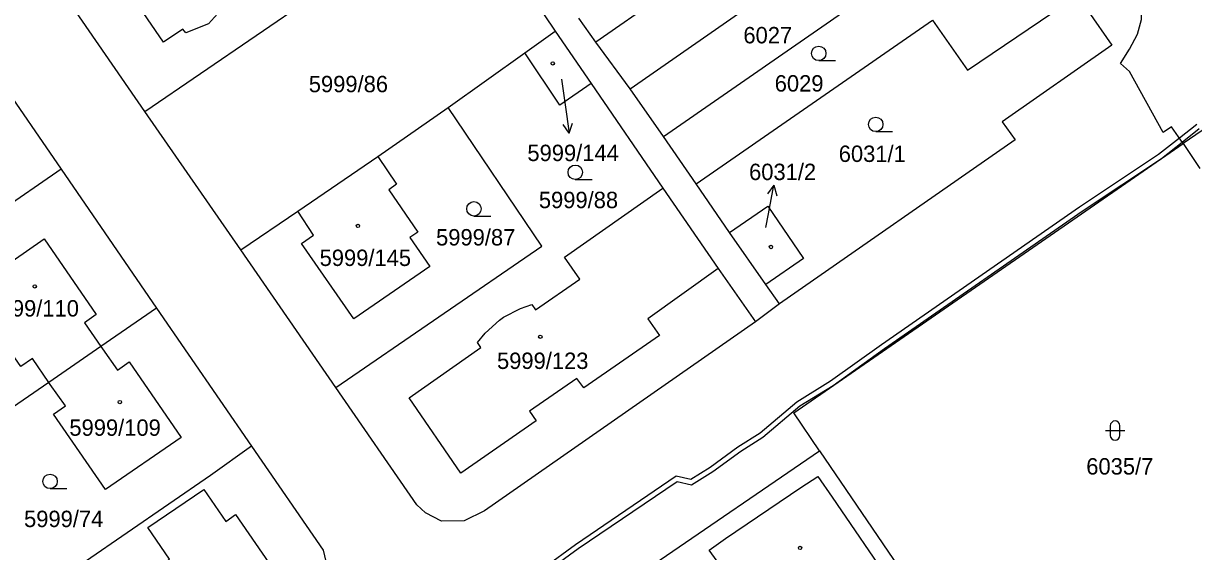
# Model space of a CAD drawing. Extents: x -644096 to -634268, y -1141430 to -1133463.
# Drawn here: x -639428.1 to -639306.8, y -1139004.5 to -1138949.7 of the extents above; entities that cross this region are included whole.
import ezdxf

# ---------------------------------------------------------------- set-up
doc = ezdxf.new("R2010")
doc.units = 0
for name, color, linetype in [('B_Hranice _3D', 7, 'Continuous'), ('M_Svah_Zarez', 7, 'Continuous'), ('svrsek_osa_sjezdy', 7, 'Continuous'), ('svrsek_osa_terminal_VRT', 7, 'Continuous'), ('svrsek_osa_VRT', 7, 'Continuous'), ('svrsek_popisy_VRT', 7, 'Continuous'), ('terminal_VRT', 7, 'Continuous')]:
    doc.layers.add(name, color=color, linetype=linetype)

msp = doc.modelspace()

# ---------------------------------------------------------------- linework, layer by layer
at = {"layer": 'B_Hranice _3D'}
for points in [[(-639306.44, -1138960.24), (-639308.24, -1138961.66), (-639310.4, -1138963.35), (-639318.59, -1138968.8), (-639339.12, -1138983.07), (-639344.44, -1138986.87), (-639347.91, -1138989.02), (-639351.73, -1138992.26), (-639354.02, -1138993.69), (-639356.92, -1138995.82), (-639358.92, -1138997.07), (-639360.42, -1138996.71), (-639370.86, -1139003.82), (-639374.08, -1139006.17)], [(-639373.8, -1139006.57), (-639370.58, -1139004.22), (-639360.32, -1138997.25), (-639358.84, -1138997.61), (-639356.64, -1138996.24), (-639353.74, -1138994.11), (-639351.43, -1138992.66), (-639347.61, -1138989.42), (-639344.16, -1138987.29), (-639338.84, -1138983.47), (-639318.31, -1138969.22), (-639310.1, -1138963.75), (-639307.96, -1138962.07), (-639306.18, -1138960.66)]]:
    msp.add_lwpolyline(points, dxfattribs=at)
at = {"layer": 'M_Svah_Zarez'}
for centre in [(-639373.23, -1138953.9), (-639393.44, -1138970.75), (-639350.6, -1138972.94), (-639426.95, -1138977.03), (-639374.52, -1138982.25), (-639418.13, -1138989.03), (-639347.58, -1139004.15)]:
    msp.add_circle(centre, 0.175, dxfattribs=at)
at = {"layer": 'svrsek_osa_sjezdy'}
for p, q in [((-639345.65, -1138953.61), (-639343.9, -1138953.61)), ((-639339.74, -1138960.97), (-639337.99, -1138960.97)), ((-639370.89, -1138965.94), (-639369.14, -1138965.94)), ((-639381.4, -1138969.73), (-639379.65, -1138969.73)), ((-639315.41, -1138991.48), (-639315.41, -1138992.48)), ((-639314.41, -1138992.48), (-639314.41, -1138991.48)), ((-639315.91, -1138991.98), (-639313.91, -1138991.98)), ((-639425.36, -1138998), (-639423.61, -1138998))]:
    msp.add_line(p, q, dxfattribs=at)
for centre in [(-639345.65, -1138952.86), (-639339.74, -1138960.22), (-639370.89, -1138965.19), (-639381.4, -1138968.98), (-639425.36, -1138997.25)]:
    msp.add_circle(centre, 0.75, dxfattribs=at)
for centre, start, end in [((-639314.91, -1138991.48), 0, 180), ((-639314.91, -1138992.48), 180, 359.9879)]:
    msp.add_arc(centre, 0.5, start, end, dxfattribs=at)
at = {"layer": 'svrsek_osa_terminal_VRT'}
msp.add_arc((-642050.26, -1145189.6), 8802.25, 41.413152, 75.317049, dxfattribs=at)
at = {"layer": 'svrsek_popisy_VRT'}
for p, q in [((-639372.34, -1138955.52), (-639371.94, -1138958.18)), ((-639371.94, -1138958.18), (-639371.52, -1138961.15)), ((-639371.52, -1138961.15), (-639372.16, -1138960.23)), ((-639371.52, -1138961.15), (-639371.17, -1138960.09)), ((-639350.29, -1138966.54), (-639350.97, -1138967.43)), ((-639350.86, -1138969.49), (-639350.29, -1138966.54)), ((-639350.29, -1138966.54), (-639349.99, -1138967.62)), ((-639351.12, -1138970.91), (-639350.86, -1138969.49))]:
    msp.add_line(p, q, dxfattribs=at)
at = {"layer": 'terminal_VRT'}
for p, q in [((-639344.13, -1138934.51), (-639368.75, -1138951.7)), ((-639415.53, -1138958.88), (-639382.57, -1138936.35)), ((-639382.57, -1138936.35), (-639372.98, -1138950.54)), ((-639365.19, -1138956.55), (-639340.3, -1138939.16)), ((-639415.53, -1138958.88), (-639425.39, -1138944.6)), ((-639361.76, -1138961.47), (-639337.21, -1138944.47)), ((-639368.75, -1138951.7), (-639370.52, -1138949.19)), ((-639358.36, -1138966.39), (-639333.85, -1138949.4)), ((-639434.1, -1138950.51), (-639424.22, -1138964.88)), ((-639376.11, -1138952.8), (-639372.98, -1138950.54)), ((-639372.98, -1138950.54), (-639369.24, -1138955.97)), ((-639365.19, -1138956.55), (-639368.75, -1138951.7)), ((-639384.09, -1138958.48), (-639376.11, -1138952.8)), ((-639369.24, -1138955.97), (-639361.8, -1138966.84)), ((-639361.76, -1138961.47), (-639365.19, -1138956.55)), ((-639391.37, -1138963.55), (-639384.09, -1138958.48)), ((-639405.59, -1138973.22), (-639415.53, -1138958.88)), ((-639358.36, -1138966.39), (-639361.76, -1138961.47)), ((-639307.86, -1138962.22), (-639306.11, -1138964.79)), ((-639399.67, -1138969.24), (-639391.37, -1138963.55)), ((-639424.22, -1138964.88), (-639460.46, -1138989.8)), ((-639424.22, -1138964.88), (-639414.33, -1138979.28)), ((-639361.8, -1138966.84), (-639356.06, -1138975.17)), ((-639354.91, -1138971.43), (-639358.36, -1138966.39)), ((-639405.59, -1138973.22), (-639399.67, -1138969.24)), ((-639351.14, -1138976.83), (-639354.91, -1138971.43)), ((-639395.74, -1138987.5), (-639405.59, -1138973.22)), ((-639356.06, -1138975.17), (-639352.2, -1138980.69)), ((-639349.71, -1138978.82), (-639351.14, -1138976.83)), ((-639414.33, -1138979.28), (-639420.09, -1138983.26)), ((-639414.33, -1138979.28), (-639404.46, -1138993.6)), ((-639349.71, -1138978.82), (-639352.2, -1138980.69)), ((-639420.09, -1138983.26), (-639425.48, -1138986.98)), ((-639425.48, -1138986.98), (-639435.82, -1138994.06)), ((-639362.74, -1139005.84), (-639345.56, -1138994.08))]:
    msp.add_line(p, q, dxfattribs=at)
for points in [[(-639266.98, -1138934.48), (-639284.71, -1138946.55), (-639290.43, -1138950.28), (-639307.86, -1138962.22)], [(-639411.56, -1138935.16), (-639409.71, -1138937.84), (-639410.94, -1138938.7), (-639405.69, -1138946.29), (-639407.7, -1138947.66), (-639407.36, -1138948.05), (-639408.93, -1138949.81), (-639411.3, -1138950.74), (-639411.6, -1138950.34), (-639413.59, -1138951.71), (-639418.96, -1138943.84), (-639417.72, -1138942.99), (-639419.51, -1138940.59)], [(-639333.85, -1138949.4), (-639330.22, -1138954.6), (-639318.81, -1138946.87), (-639322.39, -1138941.57)], [(-639307.86, -1138962.22), (-639309.06, -1138960.47), (-639309.92, -1138961.05), (-639313.41, -1138954.74), (-639314.34, -1138953.92), (-639313.42, -1138952.42), (-639312.59, -1138950.86), (-639312.16, -1138949.33), (-639312.15, -1138947.42), (-639312.39, -1138945.43), (-639313.77, -1138945.66)], [(-639313.77, -1138945.66), (-639317.69, -1138948.48), (-639315.24, -1138952), (-639326.61, -1138959.95), (-639325.29, -1138961.83), (-639349.71, -1138978.82)], [(-639369.24, -1138955.97), (-639372.48, -1138958.24), (-639376.11, -1138952.8)], [(-639395.74, -1138987.5), (-639374.37, -1138972.87), (-639384.09, -1138958.48)], [(-639345.56, -1138994.08), (-639348.24, -1138990.13), (-639307.86, -1138962.22)], [(-639391.37, -1138963.55), (-639389.42, -1138966.44), (-639390.23, -1138967), (-639387.22, -1138971.39), (-639388.04, -1138971.95), (-639385.98, -1138974.96), (-639393.86, -1138980.4), (-639399.29, -1138972.57), (-639398.06, -1138971.71), (-639399.67, -1138969.24)], [(-639356.06, -1138975.17), (-639363.36, -1138980.4), (-639362.17, -1138982.13), (-639370, -1138987.54), (-639370.73, -1138986.58), (-639375.63, -1138989.96), (-639374.96, -1138990.97), (-639382.75, -1138996.39), (-639388.12, -1138988.57), (-639380.7, -1138983.38), (-639381.04, -1138982.85), (-639380.25, -1138981.88), (-639378.75, -1138980.52), (-639378.34, -1138980.23), (-639376.57, -1138979.32), (-639375.39, -1138978.91), (-639375.01, -1138979.44), (-639370.43, -1138976.26), (-639372.02, -1138973.98), (-639361.8, -1138966.84)], [(-639354.91, -1138971.43), (-639350.92, -1138968.72), (-639347.21, -1138974.12), (-639351.14, -1138976.83)], [(-639425.48, -1138986.98), (-639427.19, -1138984.5), (-639428.4, -1138985.34), (-639430.03, -1138982.98), (-639430.62, -1138983.36), (-639434.54, -1138982.66), (-639436.72, -1138979.36), (-639433.79, -1138977.53), (-639425.97, -1138972.11), (-639420.57, -1138979.95), (-639421.79, -1138980.79), (-639420.09, -1138983.26)], [(-639352.2, -1138980.69), (-639380.32, -1139000.3), (-639382.41, -1139001.34), (-639384.78, -1139001.38), (-639386.44, -1139000.51), (-639387.34, -1138999.67), (-639395.74, -1138987.5)], [(-639420.09, -1138983.26), (-639419.92, -1138983.49), (-639418.37, -1138985.71), (-639417.16, -1138984.86), (-639411.76, -1138992.7), (-639419.61, -1138998.1), (-639425, -1138990.27), (-639423.77, -1138989.43), (-639425.34, -1138987.19), (-639425.48, -1138986.98)], [(-639404.46, -1138993.6), (-639408.73, -1138996.64), (-639426.02, -1139008.52)], [(-639404.46, -1138993.6), (-639397.03, -1139004.4), (-639396.07, -1139008.49), (-639396.46, -1139009.96), (-639398.62, -1139012.66), (-639406, -1139017.54), (-639415.24, -1139023.93)], [(-639345.56, -1138994.08), (-639325.87, -1139023.01), (-639301.31, -1139006.4)], [(-639360.24, -1139009.43), (-639355.63, -1139006.27), (-639357.01, -1139004.38), (-639355.3, -1139003.17), (-639347.51, -1138997.88), (-639345.74, -1138996.76), (-639344.25, -1138998.89), (-639338.07, -1139007.96), (-639348.97, -1139015.4)], [(-639409.43, -1138998.1), (-639407.15, -1139001.4), (-639406.12, -1139000.69), (-639401.98, -1139006.7), (-639400.73, -1139008.51), (-639402.53, -1139009.77), (-639408.59, -1139013.87), (-639409.84, -1139012.03), (-639410.61, -1139012.54), (-639411.83, -1139011.97), (-639412.78, -1139011.03), (-639413.39, -1139009.75), (-639413.51, -1139008.33), (-639412.78, -1139007.85), (-639414.02, -1139006.01), (-639412.97, -1139005.31), (-639415.24, -1139002.04), (-639409.43, -1138998.1)]]:
    msp.add_lwpolyline(points, dxfattribs=at)

# ---------------------------------------------------------------- texts
at = {"layer": 'svrsek_osa_VRT'}
for s, p in [('6027', (-639353.46, -1138951.82)), ('5999/86', (-639398.53, -1138956.89)), ('6029', (-639350.21, -1138956.82)), ('5999/144', (-639375.86, -1138964.03)), ('6031/1', (-639343.57, -1138964.12)), ('6031/2', (-639352.87, -1138966)), ('5999/88', (-639374.67, -1138968.91)), ('5999/87', (-639385.33, -1138972.78)), ('5999/145', (-639397.41, -1138974.91)), ('5999/110', (-639431.85, -1138980.15)), ('5999/123', (-639379.01, -1138985.59)), ('5999/109', (-639423.36, -1138992.52)), ('6035/7', (-639317.9, -1138996.54)), ('5999/74', (-639428.06, -1139001.99))]:
    msp.add_text(s, height=1.7, dxfattribs=at).set_placement(p)

doc.saveas('drawing.dxf')
